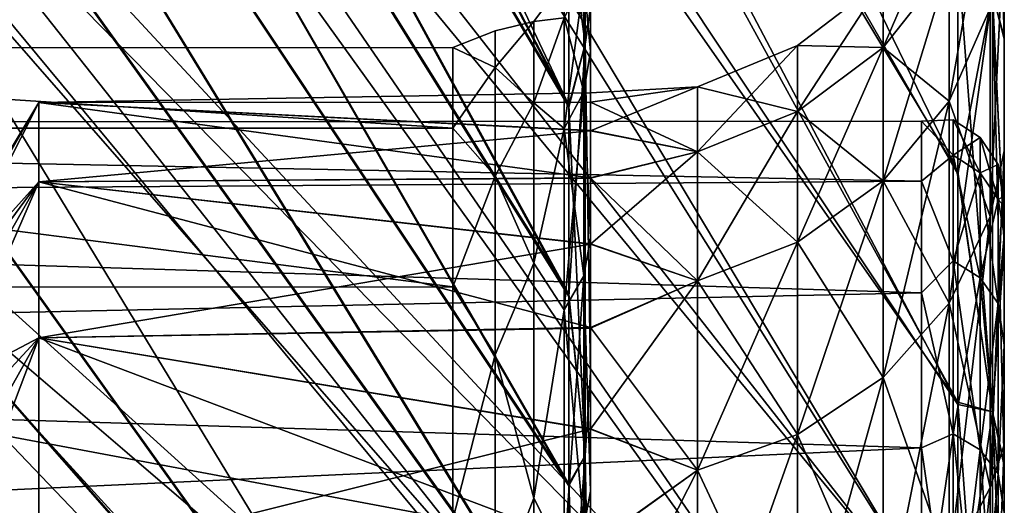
# Model space of a CAD drawing. Header units: metres. Extents: x 26 to 263, y -109 to 109.
# Tile 306 of 656: x 33.69 to 37.26, y 85.35 to 87.11. Entities that reach past the tile are written whole.
import ezdxf

# ---------------------------------------------------------------- set-up
doc = ezdxf.new("R2010")
doc.units = ezdxf.units.M
doc.layers.add('solid_500750', color=7, linetype='CONTINUOUS')

msp = doc.modelspace()

# ---------------------------------------------------------------- linework, layer by layer
at = {"layer": 'solid_500750'}
for points in [[(30.503963, 97.75103, 13.2478), (35.682201, 87.483459, 3.399301), (35.682201, 86.805458, 4.073477)], [(30.503963, 96.690598, 14.306901), (30.503963, 97.75103, 13.2478), (35.682201, 86.805458, 4.073477)], [(31.913504, 97.213989, -28.855539), (37.09174, 87.350739, -18.602404), (37.09174, 86.562836, -19.314644)], [(31.913504, 95.174538, -30.65209), (31.913504, 97.213989, -28.855539), (37.09174, 86.562836, -19.314644)], [(30.503963, 96.701057, -28.636377), (35.682201, 86.797554, -18.420263), (35.682201, 87.475471, -17.747166)], [(30.503963, 96.701057, -28.636377), (30.503963, 95.585052, -29.644308), (35.682201, 86.797554, -18.420263)], [(30.503963, 95.578056, 15.310899), (30.503963, 96.690598, 14.306901), (35.682201, 86.805458, 4.073477)], [(30.503963, 95.585052, -29.644308), (35.682201, 86.111504, -19.023319), (35.682201, 86.797554, -18.420263)], [(30.503963, 95.585052, -29.644308), (30.503963, 94.420692, -30.593233), (35.682201, 86.111504, -19.023319)], [(30.503963, 95.578056, 15.310899), (35.682201, 86.805458, 4.073477), (35.682201, 86.119171, 4.677554)], [(30.503963, 94.416649, 16.256947), (30.503963, 95.578056, 15.310899), (35.682201, 86.119171, 4.677554)], [(31.913504, 95.561897, 15.995999), (37.09174, 86.554726, 4.982086), (37.09174, 87.343178, 4.270297)], [(31.913504, 95.561897, 15.995999), (37.09174, 85.719147, 5.640646), (37.09174, 86.554726, 4.982086)], [(31.913504, 95.561897, 15.995999), (31.913504, 93.496216, 17.568136), (37.09174, 85.719147, 5.640646)], [(31.913504, 95.174538, -30.65209), (37.09174, 86.562836, -19.314644), (37.09174, 85.727806, -19.973686)], [(31.913504, 93.127884, -32.159561), (31.913504, 95.174538, -30.65209), (37.09174, 85.727806, -19.973686)], [(30.503963, 94.420692, -30.593233), (35.682201, 85.424713, -19.559753), (35.682201, 86.111504, -19.023319)], [(30.503963, 94.420692, -30.593233), (30.503963, 93.211136, -31.480906), (35.682201, 85.424713, -19.559753)], [(30.503963, 94.416649, 16.256947), (35.682201, 86.119171, 4.677554), (35.682201, 85.432037, 5.214948)], [(30.503963, 93.209778, 17.142441), (30.503963, 94.416649, 16.256947), (35.682201, 85.432037, 5.214948)], [(31.913504, 93.496216, 17.568136), (37.09174, 84.836067, 6.245249), (37.09174, 85.719147, 5.640646)], [(31.913504, 93.496216, 17.568136), (31.913504, 91.451775, 18.870541), (37.09174, 84.836067, 6.245249)], [(30.503963, 93.211136, -31.480906), (35.682201, 84.743889, -20.033396), (35.682201, 85.424713, -19.559753)], [(30.503963, 93.211136, -31.480906), (30.503963, 91.958046, -32.306267), (35.682201, 84.743889, -20.033396)], [(30.503963, 93.209778, 17.142441), (35.682201, 85.432037, 5.214948), (35.682201, 84.750771, 5.689466)], [(30.503963, 91.95871, 17.96644), (30.503963, 93.209778, 17.142441), (35.682201, 84.750771, 5.689466)], [(31.913504, 93.127884, -32.159561), (37.09174, 85.727806, -19.973686), (37.09174, 84.845192, -20.57885)], [(31.913504, 91.122543, -33.398746), (31.913504, 93.127884, -32.159561), (37.09174, 84.845192, -20.57885)], [(30.503963, 91.95871, 17.96644), (35.682201, 84.750771, 5.689466), (35.682201, 83.430176, 6.46607)], [(30.503963, 90.664597, 18.727776), (30.503963, 91.95871, 17.96644), (35.682201, 83.430176, 6.46607)], [(30.503963, 91.958046, -32.306267), (30.503963, 90.663254, -33.067928), (35.682201, 84.743889, -20.033396)], [(31.913504, 91.451775, 18.870541), (37.09174, 83.909119, 6.791911), (37.09174, 84.836067, 6.245249)], [(31.913504, 91.451775, 18.870541), (31.913504, 89.491486, 19.916365), (37.09174, 83.909119, 6.791911)], [(31.913504, 91.122543, -33.398746), (37.09174, 84.845192, -20.57885), (37.09174, 83.918648, -21.126125)], [(31.913504, 89.207069, -34.392456), (31.913504, 91.122543, -33.398746), (37.09174, 83.918648, -21.126125)], [(30.503963, 89.331467, 19.423561), (30.503963, 90.664597, 18.727776), (35.682201, 83.430176, 6.46607)], [(30.503963, 90.663254, -33.067928), (35.682201, 83.424362, -20.808519), (35.682201, 84.743889, -20.033396)], [(30.503963, 90.663254, -33.067928), (30.503963, 89.330643, -33.763378), (35.682201, 83.424362, -20.808519)], [(31.913504, 89.491486, 19.916365), (37.09174, 82.953064, 7.271977), (37.09174, 83.909119, 6.791911)], [(31.913504, 89.491486, 19.916365), (31.913504, 87.644936, 20.740202), (37.09174, 82.953064, 7.271977)], [(30.503963, 89.331467, 19.423561), (35.682201, 83.430176, 6.46607), (35.682201, 82.183159, 7.048668)], [(30.503963, 87.965286, 20.050547), (30.503963, 89.331467, 19.423561), (35.682201, 82.183159, 7.048668)], [(30.503963, 89.330643, -33.763378), (30.503963, 87.964973, -34.390095), (35.682201, 83.424362, -20.808519)], [(31.913504, 89.207069, -34.392456), (37.09174, 83.918648, -21.126125), (37.09174, 82.962692, -21.606947)], [(31.913504, 87.402473, -35.176949), (31.913504, 89.207069, -34.392456), (37.09174, 82.962692, -21.606947)], [(37.21806, 88.54068, -16.562311), (37.260601, 87.749039, -16.772114), (37.260601, 87.051826, -17.546888)], [(37.21806, 87.209984, -18.079685), (37.21806, 88.54068, -16.562311), (37.260601, 87.051826, -17.546888)], [(35.740849, 88.334038, 2.064335), (35.740849, 87.025803, 3.556094), (35.682201, 88.141678, 2.656201)], [(35.740849, 87.025803, -17.895504), (35.740849, 88.334038, -16.403746), (35.682201, 87.475471, -17.747166)], [(35.740849, 87.025803, -17.895504), (35.760601, 87.153763, -17.441669), (35.740849, 88.334038, -16.403746)], [(35.740849, 88.334038, 2.064335), (35.760601, 87.161469, 3.094094), (35.740849, 87.025803, 3.556094)], [(35.740849, 87.025803, 3.556094), (35.682201, 87.483459, 3.399301), (35.682201, 88.141678, 2.656201)], [(30.503963, 86.570076, 20.607021), (30.503963, 87.965286, 20.050547), (35.682201, 82.183159, 7.048668)], [(30.503963, 87.964973, -34.390095), (35.682201, 82.178497, -21.390009), (35.682201, 83.424362, -20.808519)], [(30.503963, 87.964973, -34.390095), (30.503963, 86.569908, -34.946495), (35.682201, 82.178497, -21.390009)], [(37.260601, 87.463806, -11.704631), (37.260601, 87.051826, -17.546888), (37.260601, 87.749039, -16.772114)], [(37.21806, 87.209984, 3.740275), (37.260601, 87.045334, 3.214201), (37.260601, 87.743027, 2.43987)], [(37.260601, 87.465477, -2.638894), (37.260601, 87.743027, 2.43987), (37.260601, 87.045334, 3.214201)], [(31.913504, 87.644936, 20.740202), (37.09174, 81.970078, 7.685448), (37.09174, 82.953064, 7.271977)], [(31.913504, 87.644936, 20.740202), (31.913504, 85.899979, 21.387447), (37.09174, 81.970078, 7.685448)], [(37.209892, 87.670868, -9.765032), (37.060226, 87.31768, -9.68442), (37.060226, 86.819824, -11.298432)], [(37.209892, 87.157051, -11.430783), (37.209892, 87.670868, -9.765032), (37.060226, 86.819824, -11.298432)], [(37.060226, 87.56942, -8.014232), (36.821815, 87.259163, -7.990982), (36.821815, 87.014359, -9.615188)], [(37.060226, 87.31768, -9.68442), (37.060226, 87.56942, -8.014232), (36.821815, 87.014359, -9.615188)], [(35.740849, 87.025803, 3.556094), (35.682201, 86.805458, 4.073477), (35.682201, 87.483459, 3.399301)], [(35.740849, 87.025803, -17.895504), (35.682201, 87.475471, -17.747166), (35.682201, 86.797554, -18.420263)], [(37.209892, 86.400703, -1.338061), (37.260601, 87.465477, -2.638894), (37.260601, 86.639778, -0.981947)], [(37.209892, 87.157051, -2.908627), (37.260601, 87.465477, -2.638894), (37.209892, 86.400703, -1.338061)], [(37.209892, 86.400703, -13.00135), (37.260601, 86.637527, -13.361232), (37.260601, 87.463806, -11.704631)], [(37.209892, 86.400703, -13.00135), (37.260601, 87.463806, -11.704631), (37.209892, 87.157051, -11.430783)], [(37.260601, 86.639778, -0.981947), (37.260601, 87.465477, -2.638894), (37.260601, 87.045334, 3.214201)], [(37.260601, 87.463806, -11.704631), (37.260601, 86.637527, -13.361232), (37.260601, 87.051826, -17.546888)], [(31.913504, 87.402473, -35.176949), (37.09174, 82.962692, -21.606947), (37.09174, 81.979462, -22.021275)], [(31.913504, 85.695274, -35.794857), (31.913504, 87.402473, -35.176949), (37.09174, 81.979462, -22.021275)], [(35.736275, 87.259338, -5.433918), (35.760601, 87.000198, -3.696112), (35.760601, 87.411797, -5.411864)], [(35.736275, 87.259338, -8.905494), (35.760601, 87.411591, -8.928838), (35.760601, 86.999809, -10.644511)], [(35.760601, 87.161469, 3.094094), (35.760601, 87.411797, -5.411864), (35.760601, 87.000198, -3.696112)], [(35.760601, 87.153763, -17.441669), (35.760601, 86.999809, -10.644511), (35.760601, 87.411591, -8.928838)], [(37.060226, 87.31768, -4.654992), (36.821815, 87.014359, -4.724224), (36.821815, 87.259163, -6.34843)], [(37.060226, 87.31768, -4.654992), (37.060226, 86.819824, -3.040979), (36.821815, 87.014359, -4.724224)], [(37.060226, 87.31768, -9.68442), (36.821815, 87.014359, -9.615188), (36.821815, 86.530205, -11.184765)], [(37.060226, 86.819824, -11.298432), (37.060226, 87.31768, -9.68442), (36.821815, 86.530205, -11.184765)], [(37.209892, 87.157051, -2.908627), (37.060226, 86.819824, -3.040979), (37.060226, 87.31768, -4.654992)], [(37.21806, 85.692604, -19.410387), (37.09174, 86.562836, -19.314644), (37.09174, 87.350739, -18.602404)], [(37.21806, 85.692604, -19.410387), (37.09174, 87.350739, -18.602404), (37.21806, 87.209984, -18.079685)], [(37.21806, 87.209984, 3.740275), (37.09174, 87.343178, 4.270297), (37.09174, 86.554726, 4.982086)], [(35.554623, 87.108543, -6.274084), (35.665295, 87.121475, -5.455752), (35.665295, 87.256363, -7.169705)], [(35.554623, 87.108543, -8.065327), (35.665295, 87.256363, -7.169705), (35.665295, 87.121475, -8.883658)], [(35.554623, 87.108543, -8.065327), (35.554623, 87.108543, -6.274084), (35.665295, 87.256363, -7.169705)], [(35.665295, 86.720123, -3.784003), (35.736275, 86.852867, -3.74087), (35.736275, 87.259338, -5.433918)], [(35.665295, 87.121475, -5.455752), (35.665295, 86.720123, -3.784003), (35.736275, 87.259338, -5.433918)], [(35.665295, 87.121475, -8.883658), (35.736275, 87.259338, -8.905494), (35.736275, 86.852867, -10.598541)], [(35.736275, 87.259338, -5.433918), (35.736275, 86.852867, -3.74087), (35.760601, 87.000198, -3.696112)], [(35.736275, 86.852867, -10.598541), (35.736275, 87.259338, -8.905494), (35.760601, 86.999809, -10.644511)], [(36.821815, 87.259163, -6.34843), (36.510941, 87.021095, -6.366271), (36.510941, 87.021095, -7.973141)], [(36.821815, 87.259163, -6.34843), (36.821815, 87.014359, -4.724224), (36.510941, 87.021095, -6.366271)], [(36.821815, 87.259163, -7.990982), (36.510941, 87.021095, -7.973141), (36.510941, 86.781601, -9.562063)], [(36.821815, 87.259163, -7.990982), (36.821815, 87.259163, -6.34843), (36.510941, 87.021095, -7.973141)], [(36.821815, 87.014359, -9.615188), (36.821815, 87.259163, -7.990982), (36.510941, 86.781601, -9.562063)], [(37.21806, 87.209984, 3.740275), (37.09174, 86.554726, 4.982086), (37.21806, 85.692604, 5.070977)], [(37.21806, 87.209984, 3.740275), (37.260601, 86.297264, 3.936198), (37.260601, 87.045334, 3.214201)], [(37.21806, 87.209984, 3.740275), (37.21806, 85.692604, 5.070977), (37.260601, 86.297264, 3.936198)], [(37.21806, 87.209984, -18.079685), (37.260601, 87.051826, -17.546888), (37.260601, 86.304253, -18.26932)], [(37.21806, 87.209984, -18.079685), (37.260601, 86.304253, -18.26932), (37.260601, 85.505127, -18.940731)], [(37.21806, 85.692604, -19.410387), (37.21806, 87.209984, -18.079685), (37.260601, 85.505127, -18.940731)], [(35.740849, 87.025803, 3.556094), (35.760601, 87.161469, 3.094094), (35.760601, 85.83654, 4.33602)], [(35.740849, 87.025803, -17.895504), (35.760601, 85.829132, -18.681568), (35.760601, 87.153763, -17.441669)], [(35.760601, 87.161469, 3.094094), (35.760601, 87.000198, -3.696112), (35.760601, 86.325462, -2.065959)], [(35.760601, 85.83654, 4.33602), (35.760601, 87.161469, 3.094094), (35.760601, 86.325462, -2.065959)], [(35.760601, 87.153763, -17.441669), (35.760601, 85.829132, -18.681568), (35.760601, 86.999809, -10.644511)], [(37.209892, 87.157051, -2.908627), (37.209892, 86.400703, -1.338061), (37.060226, 86.819824, -3.040979)], [(37.209892, 87.157051, -11.430783), (37.060226, 86.819824, -11.298432), (37.060226, 86.086975, -12.820216)], [(37.209892, 86.400703, -13.00135), (37.209892, 87.157051, -11.430783), (37.060226, 86.086975, -12.820216)], [(35.415108, 86.941818, -5.484207), (35.554623, 86.813713, -4.507272), (35.554623, 87.108543, -6.274084)], [(35.415108, 87.074471, -7.169705), (35.554623, 87.108543, -6.274084), (35.554623, 87.108543, -8.065327)], [(35.415108, 87.074471, -7.169705), (35.415108, 86.941818, -5.484207), (35.554623, 87.108543, -6.274084)], [(35.415108, 86.941818, -8.855205), (35.554623, 87.108543, -8.065327), (35.554623, 86.813713, -9.832139)], [(35.415108, 86.941818, -8.855205), (35.415108, 87.074471, -7.169705), (35.554623, 87.108543, -8.065327)], [(35.554623, 86.813713, -4.507272), (35.665295, 86.720123, -3.784003), (35.665295, 87.121475, -5.455752)], [(35.554623, 87.108543, -6.274084), (35.554623, 86.813713, -4.507272), (35.665295, 87.121475, -5.455752)], [(35.554623, 86.813713, -9.832139), (35.665295, 87.121475, -8.883658), (35.665295, 86.720123, -10.555408)], [(35.554623, 86.813713, -9.832139), (35.554623, 87.108543, -8.065327), (35.665295, 87.121475, -8.883658)], [(35.665295, 86.720123, -10.555408), (35.665295, 87.121475, -8.883658), (35.736275, 86.852867, -10.598541)], [(35.415108, 87.074471, -7.169705), (35.260601, 87.013367, -8.056463), (35.260601, 87.013405, -6.283467)], [(35.415108, 86.941818, -8.855205), (35.260601, 87.013367, -8.056463), (35.415108, 87.074471, -7.169705)], [(35.415108, 87.074471, -7.169705), (35.260601, 87.013405, -6.283467), (35.415108, 86.941818, -5.484207)], [(37.260601, 86.637527, -13.361232), (37.260601, 86.304253, -18.26932), (37.260601, 87.051826, -17.546888)], [(37.260601, 86.639778, -0.981947), (37.260601, 87.045334, 3.214201), (37.260601, 86.297264, 3.936198)], [(35.260601, 87.013405, -6.283467), (35.260601, 87.013367, -8.056463), (30.760599, 87.013168, -6.281785)], [(35.260601, 86.721886, -4.534014), (35.260601, 87.013405, -6.283467), (30.760599, 87.013168, -6.281785)], [(35.260601, 87.013367, -8.056463), (30.760599, 87.013168, -8.057626), (30.760599, 87.013168, -6.281785)], [(35.260601, 87.013367, -8.056463), (35.260601, 86.721756, -9.805882), (30.760599, 87.013168, -8.057626)], [(35.260601, 86.721756, -9.805882), (30.760599, 86.720871, -9.809124), (30.760599, 87.013168, -8.057626)], [(35.260601, 86.721886, -4.534014), (30.760599, 87.013168, -6.281785), (30.760599, 86.720871, -4.530287)], [(35.415108, 86.941818, -5.484207), (35.260601, 87.013405, -6.283467), (35.260601, 86.721886, -4.534014)], [(35.415108, 86.941818, -8.855205), (35.260601, 86.721756, -9.805882), (35.260601, 87.013367, -8.056463)], [(35.740849, 87.025803, 3.556094), (35.740849, 85.534042, 4.864331), (35.682201, 86.805458, 4.073477)], [(35.740849, 87.025803, -17.895504), (35.682201, 86.797554, -18.420263), (35.682201, 86.111504, -19.023319)], [(35.740849, 85.534042, -19.203741), (35.740849, 87.025803, -17.895504), (35.682201, 86.111504, -19.023319)], [(35.736275, 86.852867, -3.74087), (35.760601, 86.325462, -2.065959), (35.760601, 87.000198, -3.696112)], [(35.736275, 86.852867, -10.598541), (35.760601, 86.999809, -10.644511), (35.760601, 86.32489, -12.274581)], [(35.740849, 85.534042, -19.203741), (35.760601, 85.829132, -18.681568), (35.740849, 87.025803, -17.895504)], [(35.740849, 87.025803, 3.556094), (35.760601, 85.83654, 4.33602), (35.740849, 85.534042, 4.864331)], [(35.760601, 85.829132, -18.681568), (35.760601, 86.32489, -12.274581), (35.760601, 86.999809, -10.644511)], [(36.510941, 87.021095, -6.366271), (36.148827, 86.871468, -6.377483), (36.148827, 86.871468, -7.961927)], [(36.510941, 87.021095, -6.366271), (36.510941, 86.781601, -4.777348), (36.148827, 86.871468, -6.377483)], [(36.510941, 87.021095, -7.973141), (36.148827, 86.871468, -7.961927), (36.148827, 86.635323, -9.528675)], [(36.510941, 87.021095, -7.973141), (36.510941, 87.021095, -6.366271), (36.148827, 86.871468, -7.961927)], [(36.510941, 86.781601, -9.562063), (36.510941, 87.021095, -7.973141), (36.148827, 86.635323, -9.528675)], [(36.821815, 87.014359, -4.724224), (36.510941, 86.781601, -4.777348), (36.510941, 87.021095, -6.366271)], [(36.821815, 87.014359, -4.724224), (36.821815, 86.530205, -3.154646), (36.510941, 86.781601, -4.777348)], [(36.821815, 87.014359, -9.615188), (36.510941, 86.781601, -9.562063), (36.510941, 86.307968, -11.097545)], [(36.821815, 86.530205, -11.184765), (36.821815, 87.014359, -9.615188), (36.510941, 86.307968, -11.097545)], [(37.060226, 86.819824, -3.040979), (36.821815, 86.530205, -3.154646), (36.821815, 87.014359, -4.724224)], [(35.415108, 86.547134, -10.499201), (35.260601, 86.721756, -9.805882), (35.415108, 86.941818, -8.855205)], [(35.415108, 86.941818, -5.484207), (35.260601, 86.721886, -4.534014), (35.415108, 86.547134, -3.84021)], [(35.415108, 86.941818, -5.484207), (35.415108, 86.547134, -3.84021), (35.554623, 86.813713, -4.507272)], [(35.415108, 86.547134, -10.499201), (35.415108, 86.941818, -8.855205), (35.554623, 86.813713, -9.832139)], [(35.665295, 86.062195, -2.19562), (35.736275, 86.186562, -2.132252), (35.736275, 86.852867, -3.74087)], [(35.665295, 86.720123, -3.784003), (35.665295, 86.062195, -2.19562), (35.736275, 86.852867, -3.74087)], [(35.665295, 86.720123, -10.555408), (35.736275, 86.852867, -10.598541), (35.736275, 86.186562, -12.207159)], [(35.736275, 86.852867, -3.74087), (35.736275, 86.186562, -2.132252), (35.760601, 86.325462, -2.065959)], [(35.736275, 86.186562, -12.207159), (35.736275, 86.852867, -10.598541), (35.760601, 86.32489, -12.274581)], [(36.148827, 86.871468, -6.377483), (35.760601, 86.815697, -6.319609), (35.760601, 86.849998, -7.171738)], [(36.148827, 86.871468, -6.377483), (36.148827, 86.635323, -4.810736), (35.760601, 86.815697, -6.319609)], [(36.148827, 86.871468, -7.961927), (35.760601, 86.849998, -7.171738), (35.760601, 86.815369, -8.023856)], [(36.148827, 86.871468, -7.961927), (36.148827, 86.871468, -6.377483), (35.760601, 86.849998, -7.171738)], [(36.148827, 86.871468, -7.961927), (35.760601, 86.815369, -8.023856), (35.760601, 86.711884, -8.871239)], [(36.148827, 86.635323, -9.528675), (36.148827, 86.871468, -7.961927), (35.760601, 86.711884, -8.871239)], [(36.510941, 86.781601, -4.777348), (36.148827, 86.635323, -4.810736), (36.148827, 86.871468, -6.377483)], [(35.760601, 86.849998, -7.171738), (35.760601, 86.815697, -6.319609), (33.760601, 86.813965, -8.040917)], [(35.760601, 86.815369, -8.023856), (35.760601, 86.849998, -7.171738), (33.760601, 86.813965, -8.040917)], [(37.060226, 86.819824, -3.040979), (37.060226, 86.086975, -1.519195), (36.821815, 86.530205, -3.154646)], [(37.060226, 86.819824, -11.298432), (36.821815, 86.530205, -11.184765), (36.821815, 85.817528, -12.664653)], [(37.060226, 86.086975, -12.820216), (37.060226, 86.819824, -11.298432), (36.821815, 85.817528, -12.664653)], [(37.209892, 86.400703, -1.338061), (37.060226, 86.086975, -1.519195), (37.060226, 86.819824, -3.040979)], [(33.298717, 85.901878, -8.862775), (33.760601, 86.527176, -9.759578), (33.760601, 86.813965, -8.040917)], [(33.298717, 86.050003, -7.169705), (33.760601, 86.813965, -8.040917), (33.760601, 86.813965, -6.298493)], [(33.298717, 86.012901, -8.019474), (33.298717, 85.901878, -8.862775), (33.760601, 86.813965, -8.040917)], [(33.298717, 86.050003, -7.169705), (33.298717, 86.012901, -8.019474), (33.760601, 86.813965, -8.040917)], [(33.298717, 86.012901, -6.319937), (33.760601, 86.813965, -6.298493), (33.760601, 86.527176, -4.579834)], [(33.298717, 86.012901, -6.319937), (33.298717, 86.050003, -7.169705), (33.760601, 86.813965, -6.298493)], [(35.760601, 86.815697, -6.319609), (33.760601, 86.813965, -6.298493), (33.760601, 86.813965, -8.040917)], [(35.760601, 86.815697, -6.319609), (35.760601, 86.71254, -5.472194), (33.760601, 86.813965, -6.298493)], [(35.760601, 86.711884, -8.871239), (35.760601, 86.815369, -8.023856), (33.760601, 86.813965, -8.040917)], [(35.760601, 86.711884, -8.871239), (33.760601, 86.813965, -8.040917), (33.760601, 86.527176, -9.759578)], [(35.760601, 86.541107, -4.635506), (33.760601, 86.527176, -4.579834), (33.760601, 86.813965, -6.298493)], [(35.760601, 86.71254, -5.472194), (35.760601, 86.541107, -4.635506), (33.760601, 86.813965, -6.298493)], [(35.415108, 86.547134, -3.84021), (35.554623, 86.232101, -2.813083), (35.554623, 86.813713, -4.507272)], [(35.415108, 86.547134, -10.499201), (35.554623, 86.813713, -9.832139), (35.554623, 86.232101, -11.526327)], [(35.554623, 86.813713, -4.507272), (35.554623, 86.232101, -2.813083), (35.665295, 86.720123, -3.784003)], [(35.554623, 86.232101, -11.526327), (35.554623, 86.813713, -9.832139), (35.665295, 86.720123, -10.555408)], [(35.740849, 85.534042, 4.864331), (35.682201, 86.119171, 4.677554), (35.682201, 86.805458, 4.073477)], [(36.148827, 86.635323, -4.810736), (35.760601, 86.71254, -5.472194), (35.760601, 86.815697, -6.319609)], [(36.510941, 86.781601, -4.777348), (36.510941, 86.307968, -3.241866), (36.148827, 86.635323, -4.810736)], [(36.510941, 86.781601, -9.562063), (36.148827, 86.635323, -9.528675), (36.148827, 86.168297, -11.042727)], [(36.510941, 86.307968, -11.097545), (36.510941, 86.781601, -9.562063), (36.148827, 86.168297, -11.042727)], [(36.821815, 86.530205, -3.154646), (36.510941, 86.307968, -3.241866), (36.510941, 86.781601, -4.777348)], [(36.960598, 86.747116, -7.933546), (26.260599, 86.739067, -8.034801), (26.260599, 86.739067, -6.30461)], [(36.960598, 86.747063, -6.405205), (36.960598, 86.747116, -7.933546), (26.260599, 86.739067, -6.30461)], [(36.960598, 86.747116, -7.933546), (36.960598, 86.529823, -9.422766), (26.260599, 86.739067, -8.034801)], [(36.960598, 86.52964, -4.915792), (36.960598, 86.747063, -6.405205), (26.260599, 86.739067, -6.30461)], [(37.075188, 86.752251, -7.169705), (36.960598, 86.747116, -7.933546), (36.960598, 86.747063, -6.405205)], [(37.075188, 86.752251, -7.169705), (37.075188, 86.623566, -8.804798), (36.960598, 86.747116, -7.933546)], [(37.075188, 86.623566, -5.534613), (37.075188, 86.752251, -7.169705), (36.960598, 86.747063, -6.405205)], [(37.075188, 86.623566, -8.804798), (36.960598, 86.529823, -9.422766), (36.960598, 86.747116, -7.933546)], [(37.075188, 86.623566, -5.534613), (36.960598, 86.747063, -6.405205), (36.960598, 86.52964, -4.915792)], [(37.172649, 86.559334, -8.794624), (37.075188, 86.623566, -8.804798), (37.075188, 86.752251, -7.169705)], [(37.172649, 86.687218, -7.169705), (37.075188, 86.752251, -7.169705), (37.075188, 86.623566, -5.534613)], [(37.172649, 86.687218, -7.169705), (37.172649, 86.559334, -8.794624), (37.075188, 86.752251, -7.169705)], [(36.960598, 86.52964, -4.915792), (26.260599, 86.739067, -6.30461), (26.260599, 86.454269, -4.598027)], [(36.960598, 86.529823, -9.422766), (26.260599, 86.454269, -9.741385), (26.260599, 86.739067, -8.034801)], [(35.260601, 86.146385, -2.855638), (35.260601, 86.721886, -4.534014), (30.760599, 86.720871, -4.530287)], [(35.260601, 86.721756, -9.805882), (35.260601, 86.146187, -11.484226), (30.760599, 86.720871, -9.809124)], [(35.260601, 86.146187, -11.484226), (30.760599, 86.144394, -11.48828), (30.760599, 86.720871, -9.809124)], [(35.260601, 86.146385, -2.855638), (30.760599, 86.720871, -4.530287), (30.760599, 86.144394, -2.85113)], [(35.760601, 86.540131, -9.707868), (35.760601, 86.711884, -8.871239), (33.760601, 86.527176, -9.759578)], [(35.415108, 86.547134, -3.84021), (35.260601, 86.721886, -4.534014), (35.260601, 86.146385, -2.855638)], [(35.415108, 86.547134, -10.499201), (35.260601, 86.146187, -11.484226), (35.260601, 86.721756, -9.805882)], [(35.554623, 86.232101, -2.813083), (35.665295, 86.062195, -2.19562), (35.665295, 86.720123, -3.784003)], [(35.554623, 86.232101, -11.526327), (35.665295, 86.720123, -10.555408), (35.665295, 86.062195, -12.143791)], [(35.665295, 86.062195, -12.143791), (35.665295, 86.720123, -10.555408), (35.736275, 86.186562, -12.207159)], [(36.148827, 86.635323, -4.810736), (35.760601, 86.541107, -4.635506), (35.760601, 86.71254, -5.472194)], [(36.148827, 86.635323, -9.528675), (35.760601, 86.711884, -8.871239), (35.760601, 86.540131, -9.707868)], [(37.172649, 86.559334, -5.544787), (37.172649, 86.687218, -7.169705), (37.075188, 86.623566, -5.534613)], [(37.237762, 86.46312, -8.779386), (37.172649, 86.559334, -8.794624), (37.172649, 86.687218, -7.169705)], [(37.237762, 86.589806, -7.169705), (37.172649, 86.687218, -7.169705), (37.172649, 86.559334, -5.544787)], [(37.237762, 86.589806, -7.169705), (37.237762, 86.46312, -8.779386), (37.172649, 86.687218, -7.169705)], [(37.209892, 85.418724, 0.102237), (37.260601, 86.639778, -0.981947), (37.260601, 85.573715, 0.524843)], [(37.209892, 86.400703, -1.338061), (37.260601, 86.639778, -0.981947), (37.209892, 85.418724, 0.102237)], [(37.260601, 85.573715, 0.524843), (37.260601, 86.639778, -0.981947), (37.260601, 86.297264, 3.936198)], [(36.148827, 86.635323, -4.810736), (36.148827, 86.168297, -3.296685), (35.760601, 86.541107, -4.635506)], [(36.148827, 86.635323, -9.528675), (35.760601, 86.540131, -9.707868), (35.760601, 86.301094, -10.528364)], [(36.148827, 86.168297, -11.042727), (36.148827, 86.635323, -9.528675), (35.760601, 86.301094, -10.528364)], [(36.510941, 86.307968, -3.241866), (36.148827, 86.168297, -3.296685), (36.148827, 86.635323, -4.810736)], [(37.075188, 86.623566, -8.804798), (37.075188, 86.240685, -10.39963), (36.960598, 86.529823, -9.422766)], [(37.075188, 86.240685, -3.939781), (37.075188, 86.623566, -5.534613), (36.960598, 86.52964, -4.915792)], [(37.172649, 86.178825, -10.379532), (37.075188, 86.240685, -10.39963), (37.075188, 86.623566, -8.804798)], [(37.172649, 86.559334, -8.794624), (37.172649, 86.178825, -10.379532), (37.075188, 86.623566, -8.804798)], [(37.172649, 86.559334, -5.544787), (37.075188, 86.623566, -5.534613), (37.075188, 86.240685, -3.939781)], [(37.209892, 85.418724, -14.441648), (37.260601, 85.570892, -14.867656), (37.260601, 86.637527, -13.361232)], [(37.209892, 85.418724, -14.441648), (37.260601, 86.637527, -13.361232), (37.209892, 86.400703, -13.00135)], [(37.260601, 86.637527, -13.361232), (37.260601, 85.570892, -14.867656), (37.260601, 86.304253, -18.26932)], [(30.503963, 86.570076, 20.607021), (35.682201, 82.183159, 7.048668), (35.682201, 81.019913, 7.475983)], [(30.503963, 85.149223, 21.091793), (30.503963, 86.570076, 20.607021), (35.682201, 81.019913, 7.475983)], [(30.503963, 86.569908, -34.946495), (35.682201, 81.016357, -21.81654), (35.682201, 82.178497, -21.390009)], [(30.503963, 86.569908, -34.946495), (30.503963, 85.149155, -35.431225), (35.682201, 81.016357, -21.81654)], [(37.237762, 86.46312, -5.560025), (37.237762, 86.589806, -7.169705), (37.172649, 86.559334, -5.544787)], [(37.237762, 86.589806, -7.169705), (37.260601, 86.474998, -7.169389), (37.260601, 86.439156, -8.022448)], [(37.237762, 86.46312, -5.560025), (37.260601, 86.474998, -7.169389), (37.237762, 86.589806, -7.169705)], [(37.237762, 86.589806, -7.169705), (37.260601, 86.439156, -8.022448), (37.237762, 86.46312, -8.779386)], [(35.760601, 86.541107, -4.635506), (35.760601, 86.302391, -3.814909), (33.760601, 86.527176, -4.579834)], [(35.760601, 86.301094, -10.528364), (35.760601, 86.540131, -9.707868), (33.760601, 86.527176, -9.759578)], [(35.415108, 85.900124, -12.061213), (35.260601, 86.146187, -11.484226), (35.415108, 86.547134, -10.499201)], [(35.415108, 86.547134, -3.84021), (35.260601, 86.146385, -2.855638), (35.415108, 85.900124, -2.278198)], [(35.415108, 86.547134, -3.84021), (35.415108, 85.900124, -2.278198), (35.554623, 86.232101, -2.813083)], [(35.415108, 85.900124, -12.061213), (35.415108, 86.547134, -10.499201), (35.554623, 86.232101, -11.526327)], [(36.148827, 86.168297, -3.296685), (35.760601, 86.302391, -3.814909), (35.760601, 86.541107, -4.635506)], [(37.172649, 86.178825, -3.959879), (37.172649, 86.559334, -5.544787), (37.075188, 86.240685, -3.939781)], [(37.21806, 85.692604, -19.410387), (37.09174, 85.727806, -19.973686), (37.09174, 86.562836, -19.314644)], [(37.21806, 85.692604, 5.070977), (37.09174, 86.554726, 4.982086), (37.09174, 85.719147, 5.640646)], [(37.237762, 86.086189, -10.34943), (37.172649, 86.178825, -10.379532), (37.172649, 86.559334, -8.794624)], [(37.237762, 86.46312, -8.779386), (37.237762, 86.086189, -10.34943), (37.172649, 86.559334, -8.794624)], [(37.237762, 86.46312, -5.560025), (37.172649, 86.559334, -5.544787), (37.172649, 86.178825, -3.959879)], [(36.960598, 86.529823, -9.422766), (36.960598, 86.124893, -10.802484), (26.260599, 86.454269, -9.741385)], [(36.960598, 86.124496, -3.53585), (36.960598, 86.52964, -4.915792), (26.260599, 86.454269, -4.598027)], [(33.298717, 85.462006, -10.504402), (33.760601, 85.961411, -11.407592), (33.760601, 86.527176, -9.759578)], [(33.298717, 85.717773, -9.693192), (33.298717, 85.462006, -10.504402), (33.760601, 86.527176, -9.759578)], [(33.298717, 85.901878, -8.862775), (33.298717, 85.717773, -9.693192), (33.760601, 86.527176, -9.759578)], [(33.298717, 85.717773, -4.64622), (33.760601, 86.527176, -4.579834), (33.760601, 85.961411, -2.931819)], [(33.298717, 85.901878, -5.476636), (33.298717, 86.012901, -6.319937), (33.760601, 86.527176, -4.579834)], [(33.298717, 85.717773, -4.64622), (33.298717, 85.901878, -5.476636), (33.760601, 86.527176, -4.579834)], [(35.760601, 86.301094, -10.528364), (33.760601, 86.527176, -9.759578), (33.760601, 85.961411, -11.407592)], [(35.760601, 85.998123, -3.016527), (33.760601, 85.961411, -2.931819), (33.760601, 86.527176, -4.579834)], [(35.760601, 86.302391, -3.814909), (35.760601, 85.998123, -3.016527), (33.760601, 86.527176, -4.579834)], [(36.821815, 86.530205, -3.154646), (36.821815, 85.817528, -1.674758), (36.510941, 86.307968, -3.241866)], [(36.821815, 86.530205, -11.184765), (36.510941, 86.307968, -11.097545), (36.510941, 85.610779, -12.545284)], [(36.821815, 85.817528, -12.664653), (36.821815, 86.530205, -11.184765), (36.510941, 85.610779, -12.545284)], [(37.060226, 86.086975, -1.519195), (36.821815, 85.817528, -1.674758), (36.821815, 86.530205, -3.154646)], [(37.075188, 86.240685, -10.39963), (36.960598, 86.124893, -10.802484), (36.960598, 86.529823, -9.422766)], [(37.075188, 86.240685, -3.939781), (36.960598, 86.52964, -4.915792), (36.960598, 86.124496, -3.53585)], [(37.237762, 86.086189, -3.989981), (37.237762, 86.46312, -5.560025), (37.172649, 86.178825, -3.959879)], [(37.237762, 86.46312, -5.560025), (37.260601, 86.439095, -6.316295), (37.260601, 86.474998, -7.169389)], [(37.237762, 86.46312, -5.560025), (37.260601, 86.333168, -5.47756), (37.260601, 86.439095, -6.316295)], [(37.237762, 86.086189, -3.989981), (37.260601, 86.333168, -5.47756), (37.237762, 86.46312, -5.560025)], [(37.237762, 86.46312, -8.779386), (37.260601, 86.439156, -8.022448), (37.260601, 86.333298, -8.861086)], [(37.237762, 86.46312, -8.779386), (37.260601, 86.333298, -8.861086), (37.237762, 86.086189, -10.34943)], [(37.260601, 86.439156, -8.022448), (37.260601, 86.474998, -7.169389), (37.260601, 86.439095, -6.316295)], [(36.960598, 86.124496, -3.53585), (26.260599, 86.454269, -4.598027), (26.260599, 85.892441, -2.961617)], [(36.960598, 86.124893, -10.802484), (26.260599, 85.892441, -11.377793), (26.260599, 86.454269, -9.741385)], [(37.260601, 86.333298, -8.861086), (37.260601, 86.439156, -8.022448), (37.260601, 86.439095, -6.316295)], [(37.260601, 86.333298, -8.861086), (37.260601, 86.439095, -6.316295), (37.260601, 86.333168, -5.47756)], [(37.209892, 86.400703, -1.338061), (37.209892, 85.418724, 0.102237), (37.060226, 86.086975, -1.519195)], [(37.209892, 86.400703, -13.00135), (37.060226, 86.086975, -12.820216), (37.060226, 85.13549, -14.215776)], [(37.209892, 85.418724, -14.441648), (37.209892, 86.400703, -13.00135), (37.060226, 85.13549, -14.215776)], [(35.736275, 86.186562, -2.132252), (35.760601, 85.404884, -0.562245), (35.760601, 86.325462, -2.065959)], [(35.736275, 86.186562, -12.207159), (35.760601, 86.32489, -12.274581), (35.760601, 85.404129, -13.778205)], [(35.760601, 85.83654, 4.33602), (35.760601, 86.325462, -2.065959), (35.760601, 85.404884, -0.562245)], [(35.760601, 85.829132, -18.681568), (35.760601, 85.404129, -13.778205), (35.760601, 86.32489, -12.274581)], [(37.237762, 86.086189, -10.34943), (37.260601, 86.333298, -8.861086), (37.260601, 85.934807, -10.440969)], [(37.237762, 86.086189, -3.989981), (37.260601, 85.934456, -3.897408), (37.260601, 86.333168, -5.47756)], [(37.260601, 85.934807, -10.440969), (37.260601, 86.333298, -8.861086), (37.260601, 86.333168, -5.47756)], [(37.260601, 85.934807, -10.440969), (37.260601, 86.333168, -5.47756), (37.260601, 85.934456, -3.897408)], [(35.760601, 85.996529, -11.326613), (35.760601, 86.301094, -10.528364), (33.760601, 85.961411, -11.407592)], [(36.148827, 86.168297, -3.296685), (35.760601, 85.998123, -3.016527), (35.760601, 86.302391, -3.814909)], [(36.148827, 86.168297, -11.042727), (35.760601, 86.301094, -10.528364), (35.760601, 85.996529, -11.326613)], [(36.510941, 86.307968, -3.241866), (36.510941, 85.610779, -1.794126), (36.148827, 86.168297, -3.296685)], [(36.510941, 86.307968, -11.097545), (36.148827, 86.168297, -11.042727), (36.148827, 85.480835, -12.470262)], [(36.510941, 85.610779, -12.545284), (36.510941, 86.307968, -11.097545), (36.148827, 85.480835, -12.470262)], [(36.821815, 85.817528, -1.674758), (36.510941, 85.610779, -1.794126), (36.510941, 86.307968, -3.241866)], [(37.21806, 85.692604, 5.070977), (37.260601, 85.497612, 4.607186), (37.260601, 86.297264, 3.936198)], [(37.260601, 85.570892, -14.867656), (37.260601, 85.505127, -18.940731), (37.260601, 86.304253, -18.26932)], [(37.260601, 85.573715, 0.524843), (37.260601, 86.297264, 3.936198), (37.260601, 85.497612, 4.607186)], [(35.415108, 85.900124, -2.278198), (35.554623, 85.379562, -1.237733), (35.554623, 86.232101, -2.813083)], [(35.415108, 85.900124, -12.061213), (35.554623, 86.232101, -11.526327), (35.554623, 85.379562, -13.101679)], [(35.554623, 86.232101, -2.813083), (35.554623, 85.379562, -1.237733), (35.665295, 86.062195, -2.19562)], [(35.554623, 85.379562, -13.101679), (35.554623, 86.232101, -11.526327), (35.665295, 86.062195, -12.143791)], [(37.075188, 86.240685, -10.39963), (37.075188, 85.613029, -11.914929), (36.960598, 86.124893, -10.802484)], [(37.075188, 85.613029, -2.424481), (37.075188, 86.240685, -3.939781), (36.960598, 86.124496, -3.53585)], [(37.172649, 85.555077, -11.885403), (37.075188, 85.613029, -11.914929), (37.075188, 86.240685, -10.39963)], [(37.172649, 86.178825, -10.379532), (37.172649, 85.555077, -11.885403), (37.075188, 86.240685, -10.39963)], [(37.172649, 86.178825, -3.959879), (37.075188, 86.240685, -3.939781), (37.075188, 85.613029, -2.424481)], [(35.665295, 85.163887, -0.729716), (35.736275, 85.27681, -0.647673), (35.736275, 86.186562, -2.132252)], [(35.665295, 86.062195, -2.19562), (35.665295, 85.163887, -0.729716), (35.736275, 86.186562, -2.132252)], [(35.665295, 86.062195, -12.143791), (35.736275, 86.186562, -12.207159), (35.736275, 85.27681, -13.691738)], [(35.736275, 86.186562, -2.132252), (35.736275, 85.27681, -0.647673), (35.760601, 85.404884, -0.562245)], [(35.736275, 85.27681, -13.691738), (35.736275, 86.186562, -12.207159), (35.760601, 85.404129, -13.778205)], [(37.172649, 85.555077, -2.454009), (37.172649, 86.178825, -3.959879), (37.075188, 85.613029, -2.424481)], [(37.237762, 85.468285, -11.841179), (37.172649, 85.555077, -11.885403), (37.172649, 86.178825, -10.379532)], [(37.237762, 86.086189, -10.34943), (37.237762, 85.468285, -11.841179), (37.172649, 86.178825, -10.379532)], [(37.237762, 86.086189, -3.989981), (37.172649, 86.178825, -3.959879), (37.172649, 85.555077, -2.454009)], [(35.260601, 85.302902, -1.295168), (35.260601, 86.146385, -2.855638), (30.760599, 86.144394, -2.85113)], [(35.260601, 86.146187, -11.484226), (35.260601, 85.30262, -13.044681), (30.760599, 86.144394, -11.48828)], [(35.260601, 85.30262, -13.044681), (30.760599, 85.29966, -13.049201), (30.760599, 86.144394, -11.48828)], [(35.260601, 85.302902, -1.295168), (30.760599, 86.144394, -2.85113), (30.760599, 85.29966, -1.29021)], [(35.415108, 85.900124, -2.278198), (35.260601, 86.146385, -2.855638), (35.260601, 85.302902, -1.295168)], [(35.415108, 85.900124, -12.061213), (35.260601, 85.30262, -13.044681), (35.260601, 86.146187, -11.484226)], [(36.148827, 86.168297, -3.296685), (36.148827, 85.480835, -1.86915), (35.760601, 85.998123, -3.016527)], [(36.148827, 86.168297, -11.042727), (35.760601, 85.996529, -11.326613), (35.760601, 85.629539, -12.095369)], [(36.148827, 85.480835, -12.470262), (36.148827, 86.168297, -11.042727), (35.760601, 85.629539, -12.095369)], [(36.510941, 85.610779, -1.794126), (36.148827, 85.480835, -1.86915), (36.148827, 86.168297, -3.296685)], [(36.960598, 86.124893, -10.802484), (36.960598, 85.562401, -12.061895), (26.260599, 85.892441, -11.377793)], [(36.960598, 85.561897, -2.276565), (36.960598, 86.124496, -3.53585), (26.260599, 85.892441, -2.961617)], [(35.740849, 85.534042, 4.864331), (35.682201, 85.432037, 5.214948), (35.682201, 86.119171, 4.677554)], [(35.740849, 85.534042, -19.203741), (35.682201, 86.111504, -19.023319), (35.682201, 85.424713, -19.559753)], [(37.075188, 85.613029, -11.914929), (36.960598, 85.562401, -12.061895), (36.960598, 86.124893, -10.802484)], [(37.075188, 85.613029, -2.424481), (36.960598, 86.124496, -3.53585), (36.960598, 85.561897, -2.276565)], [(37.060226, 86.086975, -1.519195), (37.060226, 85.13549, -0.123634), (36.821815, 85.817528, -1.674758)], [(37.060226, 86.086975, -12.820216), (36.821815, 85.817528, -12.664653), (36.821815, 84.89225, -14.021793)], [(37.060226, 85.13549, -14.215776), (37.060226, 86.086975, -12.820216), (36.821815, 84.89225, -14.021793)], [(37.209892, 85.418724, 0.102237), (37.060226, 85.13549, -0.123634), (37.060226, 86.086975, -1.519195)], [(37.237762, 85.468285, -2.498232), (37.237762, 86.086189, -3.989981), (37.172649, 85.555077, -2.454009)], [(37.237762, 85.468285, -2.498232), (37.260601, 85.934456, -3.897408), (37.237762, 86.086189, -3.989981)], [(37.237762, 86.086189, -10.34943), (37.260601, 85.934807, -10.440969), (37.237762, 85.468285, -11.841179)], [(35.554623, 85.379562, -1.237733), (35.665295, 85.163887, -0.729716), (35.665295, 86.062195, -2.19562)], [(35.554623, 85.379562, -13.101679), (35.665295, 86.062195, -12.143791), (35.665295, 85.163887, -13.609695)], [(35.665295, 85.163887, -13.609695), (35.665295, 86.062195, -12.143791), (35.736275, 85.27681, -13.691738)], [(35.760601, 85.998123, -3.016527), (35.760601, 85.631424, -2.247608), (33.760601, 85.961411, -2.931819)], [(35.760601, 85.629539, -12.095369), (35.760601, 85.996529, -11.326613), (33.760601, 85.961411, -11.407592)], [(36.148827, 85.480835, -1.86915), (35.760601, 85.631424, -2.247608), (35.760601, 85.998123, -3.016527)], [(33.298717, 84.743744, -12.044705), (33.760601, 85.132103, -12.940008), (33.760601, 85.961411, -11.407592)], [(33.298717, 85.136497, -11.290234), (33.298717, 84.743744, -12.044705), (33.760601, 85.961411, -11.407592)], [(33.298717, 85.462006, -10.504402), (33.298717, 85.136497, -11.290234), (33.760601, 85.961411, -11.407592)], [(33.298717, 85.136497, -3.049177), (33.760601, 85.961411, -2.931819), (33.760601, 85.132103, -1.399402)], [(33.298717, 85.462006, -3.835009), (33.298717, 85.717773, -4.64622), (33.760601, 85.961411, -2.931819)], [(33.298717, 85.136497, -3.049177), (33.298717, 85.462006, -3.835009), (33.760601, 85.961411, -2.931819)], [(35.760601, 85.629539, -12.095369), (33.760601, 85.961411, -11.407592), (33.760601, 85.132103, -12.940008)], [(35.760601, 85.204796, -1.512228), (33.760601, 85.132103, -1.399402), (33.760601, 85.961411, -2.931819)], [(35.760601, 85.631424, -2.247608), (35.760601, 85.204796, -1.512228), (33.760601, 85.961411, -2.931819)], [(37.237762, 85.468285, -11.841179), (37.260601, 85.934807, -10.440969), (37.260601, 85.328224, -11.862499)], [(37.237762, 85.468285, -2.498232), (37.260601, 85.327728, -2.475958), (37.260601, 85.934456, -3.897408)], [(37.260601, 85.328224, -11.862499), (37.260601, 85.934807, -10.440969), (37.260601, 85.934456, -3.897408)], [(37.260601, 85.328224, -11.862499), (37.260601, 85.934456, -3.897408), (37.260601, 85.327728, -2.475958)], [(36.960598, 85.561897, -2.276565), (26.260599, 85.892441, -2.961617), (26.260599, 85.068932, -1.440033)], [(36.960598, 85.562401, -12.061895), (26.260599, 85.068932, -12.899378), (26.260599, 85.892441, -11.377793)], [(31.913504, 85.899979, 21.387447), (37.09174, 80.976738, 8.02745), (37.09174, 81.970078, 7.685448)], [(31.913504, 85.899979, 21.387447), (31.913504, 84.226357, 21.896486), (37.09174, 80.976738, 8.02745)], [(35.415108, 85.016731, -13.502781), (35.260601, 85.30262, -13.044681), (35.415108, 85.900124, -12.061213)], [(35.415108, 85.900124, -2.278198), (35.260601, 85.302902, -1.295168), (35.415108, 85.016731, -0.83663)], [(35.415108, 85.900124, -2.278198), (35.415108, 85.016731, -0.83663), (35.554623, 85.379562, -1.237733)], [(35.415108, 85.016731, -13.502781), (35.415108, 85.900124, -12.061213), (35.554623, 85.379562, -13.101679)], [(35.740849, 85.534042, 4.864331), (35.760601, 85.83654, 4.33602), (35.760601, 84.506638, 5.318316)], [(35.740849, 85.534042, -19.203741), (35.760601, 84.499992, -19.662094), (35.760601, 85.829132, -18.681568)], [(35.760601, 84.506638, 5.318316), (35.760601, 85.83654, 4.33602), (35.760601, 85.404884, -0.562245)], [(35.760601, 85.829132, -18.681568), (35.760601, 84.499992, -19.662094), (35.760601, 85.404129, -13.778205)], [(36.821815, 85.817528, -1.674758), (36.821815, 84.89225, -0.317618), (36.510941, 85.610779, -1.794126)], [(36.821815, 85.817528, -12.664653), (36.510941, 85.610779, -12.545284), (36.510941, 84.705597, -13.872943)], [(36.821815, 84.89225, -14.021793), (36.821815, 85.817528, -12.664653), (36.510941, 84.705597, -13.872943)], [(37.060226, 85.13549, -0.123634), (36.821815, 84.89225, -0.317618), (36.821815, 85.817528, -1.674758)], [(37.21806, 84.014519, -20.531649), (37.09174, 84.845192, -20.57885), (37.09174, 85.727806, -19.973686)], [(37.21806, 84.014519, -20.531649), (37.09174, 85.727806, -19.973686), (37.21806, 85.692604, -19.410387)], [(37.21806, 85.692604, 5.070977), (37.09174, 85.719147, 5.640646), (37.09174, 84.836067, 6.245249)], [(31.913504, 85.695274, -35.794857), (37.09174, 81.979462, -22.021275), (37.09174, 80.985481, -22.364164)], [(31.913504, 84.055374, -36.281982), (31.913504, 85.695274, -35.794857), (37.09174, 80.985481, -22.364164)], [(37.21806, 85.692604, 5.070977), (37.09174, 84.836067, 6.245249), (37.21806, 84.014519, 6.192237)], [(37.21806, 85.692604, 5.070977), (37.260601, 84.652031, 5.220843), (37.260601, 85.497612, 4.607186)], [(37.21806, 85.692604, 5.070977), (37.21806, 84.014519, 6.192237), (37.260601, 84.652031, 5.220843)], [(37.21806, 85.692604, -19.410387), (37.260601, 85.505127, -18.940731), (37.260601, 84.660004, -19.554874)], [(37.21806, 84.014519, -20.531649), (37.21806, 85.692604, -19.410387), (37.260601, 84.660004, -19.554874)], [(35.760601, 85.202652, -12.830564), (35.760601, 85.629539, -12.095369), (33.760601, 85.132103, -12.940008)], [(36.148827, 85.480835, -1.86915), (35.760601, 85.204796, -1.512228), (35.760601, 85.631424, -2.247608)], [(36.148827, 85.480835, -12.470262), (35.760601, 85.629539, -12.095369), (35.760601, 85.202652, -12.830564)], [(36.510941, 85.610779, -1.794126), (36.510941, 84.705597, -0.466468), (36.148827, 85.480835, -1.86915)], [(36.510941, 85.610779, -12.545284), (36.148827, 85.480835, -12.470262), (36.148827, 84.58828, -13.77939)], [(36.510941, 84.705597, -13.872943), (36.510941, 85.610779, -12.545284), (36.148827, 84.58828, -13.77939)], [(36.821815, 84.89225, -0.317618), (36.510941, 84.705597, -0.466468), (36.510941, 85.610779, -1.794126)], [(37.075188, 85.613029, -11.914929), (37.075188, 84.75605, -13.313386), (36.960598, 85.562401, -12.061895)], [(37.075188, 85.613029, -2.424481), (36.960598, 85.561897, -2.276565), (36.960598, 84.835602, -1.097705)], [(37.075188, 84.75605, -1.026025), (37.075188, 85.613029, -2.424481), (36.960598, 84.835602, -1.097705)], [(37.172649, 84.70343, -13.275157), (37.075188, 84.75605, -13.313386), (37.075188, 85.613029, -11.914929)], [(37.172649, 85.555077, -11.885403), (37.172649, 84.70343, -13.275157), (37.075188, 85.613029, -11.914929)], [(37.172649, 85.555077, -2.454009), (37.075188, 85.613029, -2.424481), (37.075188, 84.75605, -1.026025)], [(37.209892, 84.233055, 1.380091), (37.260601, 85.573715, 0.524843), (37.260601, 84.280144, 1.858516)], [(37.209892, 85.418724, 0.102237), (37.260601, 85.573715, 0.524843), (37.209892, 84.233055, 1.380091)], [(37.209892, 84.233055, -15.719501), (37.260601, 84.276711, -16.200953), (37.260601, 85.570892, -14.867656)], [(37.209892, 84.233055, -15.719501), (37.260601, 85.570892, -14.867656), (37.209892, 85.418724, -14.441648)], [(37.260601, 85.573715, 0.524843), (37.260601, 85.497612, 4.607186), (37.260601, 84.652031, 5.220843)], [(37.260601, 84.280144, 1.858516), (37.260601, 85.573715, 0.524843), (37.260601, 84.652031, 5.220843)], [(37.260601, 85.570892, -14.867656), (37.260601, 84.276711, -16.200953), (37.260601, 85.505127, -18.940731)], [(36.960598, 85.562401, -12.061895), (36.960598, 84.836113, -13.240986), (26.260599, 85.068932, -12.899378)], [(36.960598, 84.835602, -1.097705), (36.960598, 85.561897, -2.276565), (26.260599, 85.068932, -1.440033)], [(35.740849, 85.534042, 4.864331), (35.740849, 83.884285, 5.966662), (35.682201, 85.432037, 5.214948)], [(35.740849, 85.534042, -19.203741), (35.682201, 85.424713, -19.559753), (35.682201, 84.743889, -20.033396)], [(35.740849, 83.884285, -20.306072), (35.740849, 85.534042, -19.203741), (35.682201, 84.743889, -20.033396)], [(35.740849, 83.884285, -20.306072), (35.760601, 84.499992, -19.662094), (35.740849, 85.534042, -19.203741)], [(35.740849, 85.534042, 4.864331), (35.760601, 84.506638, 5.318316), (35.740849, 83.884285, 5.966662)], [(37.075188, 84.75605, -13.313386), (36.960598, 84.836113, -13.240986), (36.960598, 85.562401, -12.061895)], [(37.172649, 84.70343, -1.064254), (37.172649, 85.555077, -2.454009), (37.075188, 84.75605, -1.026025)], [(37.237762, 84.624626, -13.217901), (37.172649, 84.70343, -13.275157), (37.172649, 85.555077, -11.885403)], [(37.237762, 85.468285, -11.841179), (37.237762, 84.624626, -13.217901), (37.172649, 85.555077, -11.885403)], [(37.237762, 85.468285, -2.498232), (37.172649, 85.555077, -2.454009), (37.172649, 84.70343, -1.064254)], [(37.260601, 84.276711, -16.200953), (37.260601, 84.660004, -19.554874), (37.260601, 85.505127, -18.940731)], [(36.148827, 85.480835, -1.86915), (36.148827, 84.58828, -0.560021), (35.760601, 85.204796, -1.512228)], [(36.148827, 85.480835, -12.470262), (35.760601, 85.202652, -12.830564), (35.760601, 84.718483, -13.528298)], [(36.148827, 84.58828, -13.77939), (36.148827, 85.480835, -12.470262), (35.760601, 84.718483, -13.528298)], [(36.510941, 84.705597, -0.466468), (36.148827, 84.58828, -0.560021), (36.148827, 85.480835, -1.86915)], [(37.237762, 84.624626, -1.12151), (37.237762, 85.468285, -2.498232), (37.172649, 84.70343, -1.064254)], [(37.237762, 84.624626, -1.12151), (37.260601, 85.327728, -2.475958), (37.237762, 85.468285, -2.498232)], [(37.237762, 85.468285, -11.841179), (37.260601, 85.328224, -11.862499), (37.237762, 84.624626, -13.217901)], [(35.740849, 83.884285, 5.966662), (35.682201, 84.750771, 5.689466), (35.682201, 85.432037, 5.214948)], [(35.736275, 85.27681, -0.647673), (35.760601, 84.261574, 0.778302), (35.760601, 85.404884, -0.562245)], [(35.736275, 85.27681, -13.691738), (35.760601, 85.404129, -13.778205), (35.760601, 84.260658, -15.11863)], [(35.760601, 84.506638, 5.318316), (35.760601, 85.404884, -0.562245), (35.760601, 84.261574, 0.778302)], [(35.760601, 84.499992, -19.662094), (35.760601, 84.260658, -15.11863), (35.760601, 85.404129, -13.778205)], [(37.209892, 85.418724, 0.102237), (37.209892, 84.233055, 1.380091), (37.060226, 85.13549, -0.123634)], [(37.209892, 85.418724, -14.441648), (37.060226, 85.13549, -14.215776), (37.060226, 83.986649, -15.45394)], [(37.209892, 84.233055, -15.719501), (37.209892, 85.418724, -14.441648), (37.060226, 83.986649, -15.45394)], [(35.415108, 85.016731, -0.83663), (35.554623, 84.279358, 0.17581), (35.554623, 85.379562, -1.237733)], [(35.415108, 85.016731, -13.502781), (35.554623, 85.379562, -13.101679), (35.554623, 84.279358, -14.515221)], [(35.554623, 85.379562, -1.237733), (35.554623, 84.279358, 0.17581), (35.665295, 85.163887, -0.729716)], [(35.554623, 84.279358, -14.515221), (35.554623, 85.379562, -13.101679), (35.665295, 85.163887, -13.609695)]]:
    msp.add_3dface(points, dxfattribs=at)

doc.saveas('drawing.dxf')
